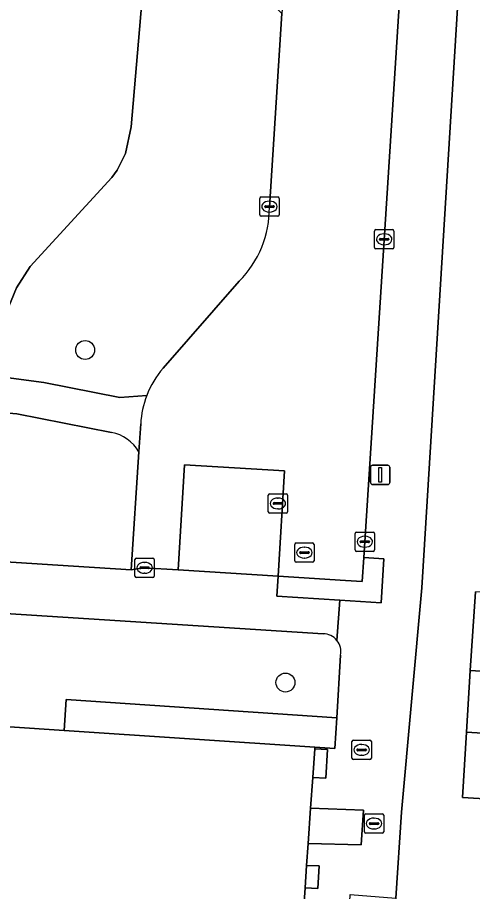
# Model space of a CAD drawing. Extents: x 159960 to 160866, y 382700 to 383354.
# Drawn here: x 160602.38 to 160625.92, y 382786.78 to 382832 of the extents above; entities that cross this region are included whole.
import ezdxf

# ---------------------------------------------------------------- set-up
doc = ezdxf.new("R2010")
doc.units = 0
for name, color, linetype in [('IMGEO_Boom', 7, 'Continuous'), ('IMGEO_Brandkraan', 7, 'Continuous'), ('IMGEO_Erf', 7, 'Continuous'), ('IMGEO_Groenvoorziening', 7, 'Continuous'), ('IMGEO_Kolk', 7, 'Continuous'), ('IMGEO_Lichtmast', 7, 'Continuous'), ('IMGEO_Pand', 7, 'Continuous'), ('IMGEO_Parkeervlak_open', 7, 'Continuous'), ('IMGEO_Rijbaan_lokaal_open', 7, 'Continuous'), ('IMGEO_Rioolput', 7, 'Continuous'), ('IMGEO_Voetpad_halfverhard', 7, 'Continuous'), ('IMGEO_Voetpad_open', 7, 'Continuous')]:
    doc.layers.add(name, color=color, linetype=linetype)

msp = doc.modelspace()

# ---------------------------------------------------------------- linework, layer by layer
at = {"layer": 'IMGEO_Boom'}
for centre in [(160605.877, 382814.796), (160616.24, 382797.589)]:
    msp.add_circle(centre, 0.489, dxfattribs=at)
at = {"layer": 'IMGEO_Brandkraan'}
for p, q in [((160620.324, 382789.867), (160620.324, 382790.719)), ((160620.399, 382790.793), (160621.251, 382790.793)), ((160621.325, 382790.719), (160621.325, 382789.867)), ((160620.583, 382790.287), (160620.583, 382790.299)), ((160621.021, 382790.25), (160620.623, 382790.25)), ((160620.626, 382790.336), (160621.024, 382790.336)), ((160620.812, 382790.573), (160620.837, 382790.573)), ((160621.067, 382790.299), (160621.067, 382790.287)), ((160621.251, 382789.793), (160620.399, 382789.793)), ((160620.835, 382790.013), (160620.81, 382790.013))]:
    msp.add_line(p, q, dxfattribs=at)
for points in [[(160620.324, 382789.867), (160620.324, 382790.719)], [(160620.399, 382790.793), (160621.251, 382790.793)], [(160621.325, 382790.719), (160621.325, 382789.867)], [(160621.251, 382789.793), (160620.399, 382789.793)]]:
    msp.add_lwpolyline(points, dxfattribs=at)
for centre, radius, start, end in [((160620.401, 382790.717), 0.0765, 91.552, 178.448), ((160620.401, 382790.717), 0.0765, 91.552, 178.448), ((160621.249, 382790.717), 0.0765, 1.552, 88.448), ((160621.249, 382790.717), 0.0765, 1.552, 88.448), ((160620.623, 382790.296), 0.0403, 85.8775, 175.7526), ((160620.62, 382790.286), 0.0366, 178.938, 274.7102), ((160621.024, 382790.293), 0.043, 264.8664, 352.4533), ((160621.028, 382790.298), 0.0386, 1.7309, 96.639), ((160620.401, 382789.869), 0.0765, 181.552, 268.448), ((160620.401, 382789.869), 0.0765, 181.552, 268.448), ((160621.249, 382789.869), 0.0765, 271.552, 358.448), ((160621.249, 382789.869), 0.0765, 271.552, 358.448)]:
    msp.add_arc(centre, radius, start, end, dxfattribs=at)
for centre, major_axis, ratio, start_param, end_param in [((160620.811, 382790.293), (-0.387, 0.002), 0.722429, 4.712389, 7.853982), ((160620.836, 382790.293), (-0.39, 0.002), 0.717154, 1.570796, 4.712389)]:
    msp.add_ellipse(centre, major_axis=major_axis, ratio=ratio, start_param=start_param, end_param=end_param, dxfattribs=at)
at = {"layer": 'IMGEO_Erf'}
for points in [[(160628.385, 382885.22), (160623.291, 382802.488), (160622.253, 382790.875), (160621.956, 382786.436), (160621.836, 382784.639), (160621.384, 382777.881)], [(160629.691, 382791.383), (160625.399, 382791.648), (160625.608, 382795.025), (160625.805, 382798.209), (160626.081, 382802.276)]]:
    msp.add_lwpolyline(points, dxfattribs=at)
at = {"layer": 'IMGEO_Groenvoorziening'}
for points in [[(160615.413, 382822.184), (160616.05, 382832.203), (160613.667, 382834.528), (160614.727, 382851.14), (160611.309, 382851.803), (160610.693, 382849.85), (160610.243, 382848.721), (160609.94, 382847.631), (160609.753, 382846.515), (160609.683, 382845.386), (160609.182, 382837.25), (160608.26, 382826.337), (160607.967, 382824.962), (160607.533, 382824.104), (160607.251, 382823.714), (160603.033, 382819.117), (160602.317, 382818.02), (160601.773, 382816.66), (160601.524, 382815.216), (160601.58, 382813.752), (160601.528, 382813.411), (160603.748, 382813.12), (160607.669, 382812.333), (160609.063, 382812.441)], [(160586.76, 382814.463), (160601.528, 382813.411), (160601.58, 382813.752), (160601.524, 382815.216), (160601.773, 382816.66), (160602.317, 382818.02), (160603.033, 382819.117), (160607.251, 382823.714), (160607.533, 382824.104), (160607.967, 382824.962), (160608.26, 382826.337), (160609.182, 382837.25)], [(160609.917, 382813.852), (160613.854, 382818.361)], [(160607.242, 382810.532), (160602.337, 382811.496), (160600.45, 382811.648), (160600.365, 382810.574), (160585.576, 382811.626), (160585.119, 382804.903), (160585.832, 382804.854), (160605.271, 382803.603), (160608.251, 382803.421), (160608.656, 382809.532)], [(160618.191, 382800.108), (160580.448, 382802.521)], [(160579.302, 382801.634), (160579.012, 382796.875), (160579.841, 382796.788), (160604.791, 382795.112), (160604.902, 382796.708), (160618.899, 382795.767), (160619.092, 382799.003)]]:
    msp.add_lwpolyline(points, dxfattribs=at)
for points in [[(160618.412, 382794.126), (160617.756, 382794.157), (160617.654, 382792.681), (160618.338, 382792.642)], [(160620.278, 382790.978), (160617.544, 382791.095), (160617.416, 382789.255), (160620.154, 382789.194)], [(160617.988, 382788.102), (160617.338, 382788.13), (160617.258, 382786.971), (160617.926, 382786.939)]]:
    msp.add_lwpolyline(points, close=True, dxfattribs=at)
for centre, radius, start, end in [((160610.024, 382822.152), 5.389, 315.2918, 0.3374), ((160613.474, 382810.735), 4.729, 138.773, 158.8586), ((160606.847, 382808.474), 2.096, 30.3245, 79.1385), ((160618.198, 382799.197), 0.912, 39.0692, 90.4591), ((160618.195, 382799.192), 0.917, 348.0876, 39.1407)]:
    msp.add_arc(centre, radius, start, end, dxfattribs=at)
at = {"layer": 'IMGEO_Kolk'}
for p, q in [((160614.913, 382821.79), (160614.913, 382822.642)), ((160614.988, 382822.716), (160615.84, 382822.716)), ((160615.401, 382822.496), (160615.426, 382822.496)), ((160615.914, 382822.642), (160615.914, 382821.79)), ((160615.172, 382822.21), (160615.172, 382822.222)), ((160615.61, 382822.173), (160615.212, 382822.173)), ((160615.215, 382822.259), (160615.613, 382822.259)), ((160615.424, 382821.936), (160615.399, 382821.936)), ((160615.656, 382822.222), (160615.656, 382822.21)), ((160615.84, 382821.716), (160614.988, 382821.716)), ((160620.849, 382820.098), (160620.849, 382820.95)), ((160620.924, 382821.024), (160621.776, 382821.024)), ((160621.85, 382820.95), (160621.85, 382820.098)), ((160621.108, 382820.518), (160621.108, 382820.53)), ((160621.151, 382820.567), (160621.549, 382820.567)), ((160621.337, 382820.804), (160621.362, 382820.804)), ((160621.592, 382820.53), (160621.592, 382820.518)), ((160621.546, 382820.481), (160621.148, 382820.481)), ((160621.36, 382820.244), (160621.335, 382820.244)), ((160621.776, 382820.024), (160620.924, 382820.024)), ((160619.849, 382804.45), (160619.849, 382805.302)), ((160619.924, 382805.376), (160620.776, 382805.376)), ((160620.337, 382805.156), (160620.362, 382805.156)), ((160620.85, 382805.302), (160620.85, 382804.45)), ((160620.108, 382804.87), (160620.108, 382804.882)), ((160620.546, 382804.833), (160620.148, 382804.833)), ((160620.151, 382804.919), (160620.549, 382804.919)), ((160620.592, 382804.882), (160620.592, 382804.87)), ((160620.776, 382804.376), (160619.924, 382804.376)), ((160620.36, 382804.596), (160620.335, 382804.596)), ((160608.453, 382803.1), (160608.453, 382803.952)), ((160608.528, 382804.026), (160609.38, 382804.026)), ((160608.941, 382803.806), (160608.966, 382803.806)), ((160609.454, 382803.952), (160609.454, 382803.1)), ((160608.712, 382803.52), (160608.712, 382803.532)), ((160609.15, 382803.483), (160608.752, 382803.483)), ((160608.755, 382803.569), (160609.153, 382803.569)), ((160609.196, 382803.532), (160609.196, 382803.52)), ((160609.38, 382803.026), (160608.528, 382803.026)), ((160608.964, 382803.246), (160608.939, 382803.246)), ((160619.685, 382793.679), (160619.685, 382794.531)), ((160619.76, 382794.605), (160620.612, 382794.605)), ((160620.173, 382794.385), (160620.198, 382794.385)), ((160620.686, 382794.531), (160620.686, 382793.679)), ((160619.944, 382794.099), (160619.944, 382794.111)), ((160620.382, 382794.062), (160619.984, 382794.062)), ((160619.987, 382794.148), (160620.385, 382794.148)), ((160620.196, 382793.825), (160620.171, 382793.825)), ((160620.428, 382794.111), (160620.428, 382794.099)), ((160620.612, 382793.605), (160619.76, 382793.605))]:
    msp.add_line(p, q, dxfattribs=at)
for points in [[(160614.913, 382821.79), (160614.913, 382822.642)], [(160614.988, 382822.716), (160615.84, 382822.716)], [(160615.914, 382822.642), (160615.914, 382821.79)], [(160615.84, 382821.716), (160614.988, 382821.716)], [(160620.849, 382820.098), (160620.849, 382820.95)], [(160620.924, 382821.024), (160621.776, 382821.024)], [(160621.85, 382820.95), (160621.85, 382820.098)], [(160621.776, 382820.024), (160620.924, 382820.024)], [(160619.849, 382804.45), (160619.849, 382805.302)], [(160619.924, 382805.376), (160620.776, 382805.376)], [(160620.85, 382805.302), (160620.85, 382804.45)], [(160620.776, 382804.376), (160619.924, 382804.376)], [(160608.453, 382803.1), (160608.453, 382803.952)], [(160608.528, 382804.026), (160609.38, 382804.026)], [(160609.454, 382803.952), (160609.454, 382803.1)], [(160609.38, 382803.026), (160608.528, 382803.026)], [(160619.685, 382793.679), (160619.685, 382794.531)], [(160619.76, 382794.605), (160620.612, 382794.605)], [(160620.686, 382794.531), (160620.686, 382793.679)], [(160620.612, 382793.605), (160619.76, 382793.605)]]:
    msp.add_lwpolyline(points, dxfattribs=at)
for centre, radius, start, end in [((160614.99, 382822.64), 0.0765, 91.552, 178.448), ((160614.99, 382822.64), 0.0765, 91.552, 178.448), ((160615.838, 382822.64), 0.0765, 1.552, 88.448), ((160615.838, 382822.64), 0.0765, 1.552, 88.448), ((160615.212, 382822.219), 0.0403, 85.8775, 175.7526), ((160615.209, 382822.209), 0.0366, 178.938, 274.7102), ((160615.613, 382822.216), 0.043, 264.8664, 352.4533), ((160615.617, 382822.221), 0.0386, 1.7309, 96.639), ((160614.99, 382821.792), 0.0765, 181.552, 268.448), ((160614.99, 382821.792), 0.0765, 181.552, 268.448), ((160615.838, 382821.792), 0.0765, 271.552, 358.448), ((160615.838, 382821.792), 0.0765, 271.552, 358.448), ((160620.926, 382820.948), 0.0765, 91.552, 178.448), ((160620.926, 382820.948), 0.0765, 91.552, 178.448), ((160621.774, 382820.948), 0.0765, 1.552, 88.448), ((160621.774, 382820.948), 0.0765, 1.552, 88.448), ((160621.148, 382820.527), 0.0403, 85.8775, 175.7526), ((160621.145, 382820.517), 0.0366, 178.938, 274.7102), ((160621.549, 382820.524), 0.043, 264.8664, 352.4533), ((160621.553, 382820.529), 0.0386, 1.7309, 96.639), ((160620.926, 382820.1), 0.0765, 181.552, 268.448), ((160620.926, 382820.1), 0.0765, 181.552, 268.448), ((160621.774, 382820.1), 0.0765, 271.552, 358.448), ((160621.774, 382820.1), 0.0765, 271.552, 358.448), ((160619.926, 382805.3), 0.0765, 91.552, 178.448), ((160619.926, 382805.3), 0.0765, 91.552, 178.448), ((160620.774, 382805.3), 0.0765, 1.552, 88.448), ((160620.774, 382805.3), 0.0765, 1.552, 88.448), ((160620.148, 382804.879), 0.0403, 85.8775, 175.7526), ((160620.145, 382804.869), 0.0366, 178.938, 274.7102), ((160620.549, 382804.876), 0.043, 264.8664, 352.4533), ((160620.553, 382804.881), 0.0386, 1.7309, 96.639), ((160619.926, 382804.452), 0.0765, 181.552, 268.448), ((160619.926, 382804.452), 0.0765, 181.552, 268.448), ((160620.774, 382804.452), 0.0765, 271.552, 358.448), ((160620.774, 382804.452), 0.0765, 271.552, 358.448), ((160608.53, 382803.95), 0.0765, 91.552, 178.448), ((160608.53, 382803.95), 0.0765, 91.552, 178.448), ((160609.378, 382803.95), 0.0765, 1.552, 88.448), ((160609.378, 382803.95), 0.0765, 1.552, 88.448), ((160608.752, 382803.529), 0.0403, 85.8775, 175.7526), ((160608.749, 382803.519), 0.0366, 178.938, 274.7102), ((160609.153, 382803.526), 0.043, 264.8664, 352.4533), ((160609.157, 382803.531), 0.0386, 1.7309, 96.639), ((160608.53, 382803.102), 0.0765, 181.552, 268.448), ((160608.53, 382803.102), 0.0765, 181.552, 268.448), ((160609.378, 382803.102), 0.0765, 271.552, 358.448), ((160609.378, 382803.102), 0.0765, 271.552, 358.448), ((160619.762, 382794.529), 0.0765, 91.552, 178.448), ((160619.762, 382794.529), 0.0765, 91.552, 178.448), ((160620.61, 382794.529), 0.0765, 1.552, 88.448), ((160620.61, 382794.529), 0.0765, 1.552, 88.448), ((160619.984, 382794.108), 0.0403, 85.8775, 175.7526), ((160619.981, 382794.098), 0.0366, 178.938, 274.7102), ((160620.385, 382794.105), 0.043, 264.8664, 352.4533), ((160620.389, 382794.11), 0.0386, 1.7309, 96.639), ((160619.762, 382793.681), 0.0765, 181.552, 268.448), ((160619.762, 382793.681), 0.0765, 181.552, 268.448), ((160620.61, 382793.681), 0.0765, 271.552, 358.448), ((160620.61, 382793.681), 0.0765, 271.552, 358.448)]:
    msp.add_arc(centre, radius, start, end, dxfattribs=at)
for centre, major_axis, ratio, start_param, end_param in [((160615.4, 382822.216), (-0.387, 0.002), 0.722429, 4.712389, 7.853982), ((160615.425, 382822.216), (-0.39, 0.002), 0.717154, 1.570796, 4.712389), ((160621.336, 382820.524), (-0.387, 0.002), 0.722429, 4.712389, 7.853982), ((160621.361, 382820.524), (-0.39, 0.002), 0.717154, 1.570796, 4.712389), ((160620.336, 382804.876), (-0.387, 0.002), 0.722429, 4.712389, 7.853982), ((160620.361, 382804.876), (-0.39, 0.002), 0.717154, 1.570796, 4.712389), ((160608.94, 382803.526), (-0.387, 0.002), 0.722429, 4.712389, 7.853982), ((160608.965, 382803.526), (-0.39, 0.002), 0.717154, 1.570796, 4.712389), ((160620.172, 382794.105), (-0.387, 0.002), 0.722429, 4.712389, 7.853982), ((160620.197, 382794.105), (-0.39, 0.002), 0.717154, 1.570796, 4.712389)]:
    msp.add_ellipse(centre, major_axis=major_axis, ratio=ratio, start_param=start_param, end_param=end_param, dxfattribs=at)
at = {"layer": 'IMGEO_Lichtmast'}
for p, q in [((160620.649, 382807.934), (160620.649, 382808.734)), ((160620.649, 382808.734), (160620.649, 382807.934)), ((160620.749, 382808.834), (160621.539, 382808.834)), ((160621.539, 382808.834), (160620.749, 382808.834)), ((160621.639, 382808.734), (160621.639, 382807.934)), ((160621.639, 382807.934), (160621.639, 382808.734)), ((160621.539, 382807.834), (160620.749, 382807.834)), ((160620.749, 382807.834), (160621.539, 382807.834))]:
    msp.add_line(p, q, dxfattribs=at)
msp.add_lwpolyline([(160621.069, 382808.709), (160621.219, 382808.709), (160621.219, 382807.959), (160621.069, 382807.959), (160621.069, 382808.709)], dxfattribs=at)
for centre, start, end in [((160620.749, 382808.734), 90, 180), ((160620.749, 382808.734), 90, 180), ((160621.539, 382808.734), 0, 90), ((160621.539, 382808.734), 360, 90), ((160620.749, 382807.934), 180, 270), ((160620.749, 382807.934), 180, 270), ((160621.539, 382807.934), 270, 0), ((160621.539, 382807.934), 270, 0)]:
    msp.add_arc(centre, 0.1, start, end, dxfattribs=at)
at = {"layer": 'IMGEO_Pand'}
for points in [[(160633.654, 382801.807), (160631.3, 382801.953), (160626.309, 382802.262), (160626.081, 382802.276), (160625.805, 382798.209), (160630.785, 382797.902), (160630.804, 382798.299), (160633.449, 382798.136)], [(160625.805, 382798.209), (160625.608, 382795.025), (160630.635, 382794.715), (160630.757, 382797.268), (160630.785, 382797.902)], [(160617.544, 382791.095), (160617.654, 382792.681), (160617.756, 382794.157), (160617.762, 382794.24), (160604.791, 382795.112), (160579.841, 382796.788), (160578.923, 382783.416), (160616.134, 382780.884), (160616.832, 382780.837), (160616.943, 382782.431), (160617.012, 382783.427), (160617.153, 382785.461), (160617.258, 382786.971), (160617.338, 382788.13), (160617.416, 382789.255)], [(160630.635, 382794.715), (160625.608, 382795.025), (160625.399, 382791.648), (160629.691, 382791.383), (160630.504, 382791.995)]]:
    msp.add_lwpolyline(points, close=True, dxfattribs=at)
at = {"layer": 'IMGEO_Parkeervlak_open'}
msp.add_lwpolyline([(160610.684, 382803.416), (160615.858, 382803.091), (160616.197, 382808.538), (160611.026, 382808.86)], close=True, dxfattribs=at)
at = {"layer": 'IMGEO_Rijbaan_lokaal_open'}
for points in [[(160608.752, 382810.977), (160608.656, 382809.532), (160608.251, 382803.421), (160608.917, 382803.527), (160610.684, 382803.416), (160611.026, 382808.86), (160616.197, 382808.538), (160615.858, 382803.091), (160619.35, 382802.874), (160620.217, 382802.82), (160620.296, 382804.062), (160622.673, 382841.238), (160620.735, 382841.335), (160621.028, 382847.017), (160623.034, 382846.889), (160625.366, 382883.36)], [(160625.366, 382883.36), (160619.367, 382883.758), (160618.958, 382877.865), (160618.961, 382877.626), (160618.115, 382863.386), (160618.095, 382863.099), (160617.405, 382853.1), (160617.385, 382852.787), (160616.065, 382832.433), (160616.05, 382832.203), (160615.413, 382822.184)], [(160613.854, 382818.361), (160609.917, 382813.852)]]:
    msp.add_lwpolyline(points, dxfattribs=at)
for centre, radius, start, end in [((160610.024, 382822.152), 5.389, 315.2918, 0.3374), ((160613.474, 382810.735), 4.729, 138.773, 158.8586), ((160613.375, 382810.76), 4.628, 158.7014, 177.3123)]:
    msp.add_arc(centre, radius, start, end, dxfattribs=at)
at = {"layer": 'IMGEO_Rioolput'}
for p, q in [((160615.351, 382806.43), (160615.351, 382807.282)), ((160615.426, 382807.356), (160616.278, 382807.356)), ((160615.839, 382807.136), (160615.864, 382807.136)), ((160616.352, 382807.282), (160616.352, 382806.43)), ((160615.61, 382806.85), (160615.61, 382806.862)), ((160616.048, 382806.813), (160615.65, 382806.813)), ((160615.653, 382806.899), (160616.051, 382806.899)), ((160615.862, 382806.576), (160615.837, 382806.576)), ((160616.094, 382806.862), (160616.094, 382806.85)), ((160616.278, 382806.356), (160615.426, 382806.356)), ((160616.722, 382803.887), (160616.722, 382804.739)), ((160616.797, 382804.813), (160617.649, 382804.813)), ((160617.723, 382804.739), (160617.723, 382803.887)), ((160616.981, 382804.307), (160616.981, 382804.319)), ((160617.419, 382804.27), (160617.021, 382804.27)), ((160617.024, 382804.356), (160617.422, 382804.356)), ((160617.21, 382804.593), (160617.235, 382804.593)), ((160617.465, 382804.319), (160617.465, 382804.307)), ((160617.649, 382803.813), (160616.797, 382803.813)), ((160617.233, 382804.033), (160617.208, 382804.033))]:
    msp.add_line(p, q, dxfattribs=at)
for points in [[(160615.351, 382806.43), (160615.351, 382807.282)], [(160615.426, 382807.356), (160616.278, 382807.356)], [(160616.352, 382807.282), (160616.352, 382806.43)], [(160616.278, 382806.356), (160615.426, 382806.356)], [(160616.722, 382803.887), (160616.722, 382804.739)], [(160616.797, 382804.813), (160617.649, 382804.813)], [(160617.723, 382804.739), (160617.723, 382803.887)], [(160617.649, 382803.813), (160616.797, 382803.813)]]:
    msp.add_lwpolyline(points, dxfattribs=at)
for centre, radius, start, end in [((160615.428, 382807.28), 0.0765, 91.552, 178.448), ((160615.428, 382807.28), 0.0765, 91.552, 178.448), ((160616.276, 382807.28), 0.0765, 1.552, 88.448), ((160616.276, 382807.28), 0.0765, 1.552, 88.448), ((160615.65, 382806.859), 0.0403, 85.8775, 175.7526), ((160615.647, 382806.849), 0.0366, 178.938, 274.7102), ((160616.051, 382806.856), 0.043, 264.8664, 352.4533), ((160616.055, 382806.861), 0.0386, 1.7309, 96.639), ((160615.428, 382806.432), 0.0765, 181.552, 268.448), ((160615.428, 382806.432), 0.0765, 181.552, 268.448), ((160616.276, 382806.432), 0.0765, 271.552, 358.448), ((160616.276, 382806.432), 0.0765, 271.552, 358.448), ((160616.799, 382804.737), 0.0765, 91.552, 178.448), ((160616.799, 382804.737), 0.0765, 91.552, 178.448), ((160617.647, 382804.737), 0.0765, 1.552, 88.448), ((160617.647, 382804.737), 0.0765, 1.552, 88.448), ((160617.021, 382804.316), 0.0403, 85.8775, 175.7526), ((160617.018, 382804.306), 0.0366, 178.938, 274.7102), ((160617.422, 382804.313), 0.043, 264.8664, 352.4533), ((160617.426, 382804.318), 0.0386, 1.7309, 96.639), ((160616.799, 382803.889), 0.0765, 181.552, 268.448), ((160616.799, 382803.889), 0.0765, 181.552, 268.448), ((160617.647, 382803.889), 0.0765, 271.552, 358.448), ((160617.647, 382803.889), 0.0765, 271.552, 358.448)]:
    msp.add_arc(centre, radius, start, end, dxfattribs=at)
for centre, major_axis, ratio, start_param, end_param in [((160615.838, 382806.856), (-0.387, 0.002), 0.722429, 4.712389, 7.853982), ((160615.863, 382806.856), (-0.39, 0.002), 0.717154, 1.570796, 4.712389), ((160617.209, 382804.313), (-0.387, 0.002), 0.722429, 4.712389, 7.853982), ((160617.234, 382804.313), (-0.39, 0.002), 0.717154, 1.570796, 4.712389)]:
    msp.add_ellipse(centre, major_axis=major_axis, ratio=ratio, start_param=start_param, end_param=end_param, dxfattribs=at)
at = {"layer": 'IMGEO_Voetpad_halfverhard'}
for points in [[(160584.984, 382816.325), (160584.604, 382814.51), (160584.075, 382813.727), (160582.681, 382812.69), (160583.411, 382812.873), (160585.651, 382812.714), (160600.45, 382811.648), (160602.337, 382811.496), (160607.242, 382810.532)], [(160609.063, 382812.441), (160607.669, 382812.333), (160603.748, 382813.12), (160601.528, 382813.411)], [(160608.656, 382809.532), (160608.752, 382810.977)]]:
    msp.add_lwpolyline(points, dxfattribs=at)
for centre, radius, start, end in [((160613.375, 382810.76), 4.628, 158.7014, 177.3123), ((160606.847, 382808.474), 2.096, 30.3245, 79.1385)]:
    msp.add_arc(centre, radius, start, end, dxfattribs=at)
at = {"layer": 'IMGEO_Voetpad_open'}
for points in [[(160628.385, 382885.22), (160628.85, 382888.506), (160627.357, 382886.776), (160626.042, 382884.779), (160625.366, 382883.36), (160623.034, 382846.889), (160622.673, 382841.238), (160620.296, 382804.062), (160621.334, 382803.996), (160621.189, 382801.718), (160619.056, 382801.85), (160618.906, 382799.771)], [(160621.384, 382777.881), (160621.836, 382784.639), (160619.512, 382784.796), (160619.597, 382786.614), (160621.956, 382786.436), (160622.253, 382790.875), (160623.291, 382802.488), (160628.385, 382885.22)], [(160610.684, 382803.416), (160608.917, 382803.527), (160608.251, 382803.421), (160605.271, 382803.603), (160585.832, 382804.854), (160585.119, 382804.903), (160577.996, 382805.387), (160576.094, 382777.321), (160576.041, 382776.175), (160578.637, 382775.998), (160578.903, 382780.946), (160578.923, 382783.416), (160579.841, 382796.788), (160579.012, 382796.875), (160579.302, 382801.634)], [(160618.906, 382799.771), (160619.056, 382801.85), (160615.793, 382802.053), (160615.858, 382803.091), (160610.684, 382803.416)], [(160580.448, 382802.521), (160618.191, 382800.108)], [(160619.092, 382799.003), (160618.899, 382795.767), (160618.803, 382794.17), (160617.762, 382794.24), (160617.756, 382794.157), (160618.412, 382794.126), (160618.338, 382792.642), (160617.654, 382792.681), (160617.544, 382791.095), (160620.278, 382790.978), (160620.154, 382789.194), (160617.416, 382789.255), (160617.338, 382788.13), (160617.988, 382788.102), (160617.926, 382786.939), (160617.258, 382786.971), (160617.153, 382785.461)]]:
    msp.add_lwpolyline(points, dxfattribs=at)
for points in [[(160620.296, 382804.062), (160620.217, 382802.82), (160619.35, 382802.874), (160615.858, 382803.091), (160615.793, 382802.053), (160619.056, 382801.85), (160621.189, 382801.718), (160621.334, 382803.996)], [(160618.899, 382795.767), (160604.902, 382796.708), (160604.791, 382795.112), (160617.762, 382794.24), (160618.803, 382794.17)]]:
    msp.add_lwpolyline(points, close=True, dxfattribs=at)
for centre, radius, start, end in [((160618.198, 382799.197), 0.912, 39.0692, 90.4591), ((160618.195, 382799.192), 0.917, 348.0876, 39.1407)]:
    msp.add_arc(centre, radius, start, end, dxfattribs=at)

doc.saveas('drawing.dxf')
